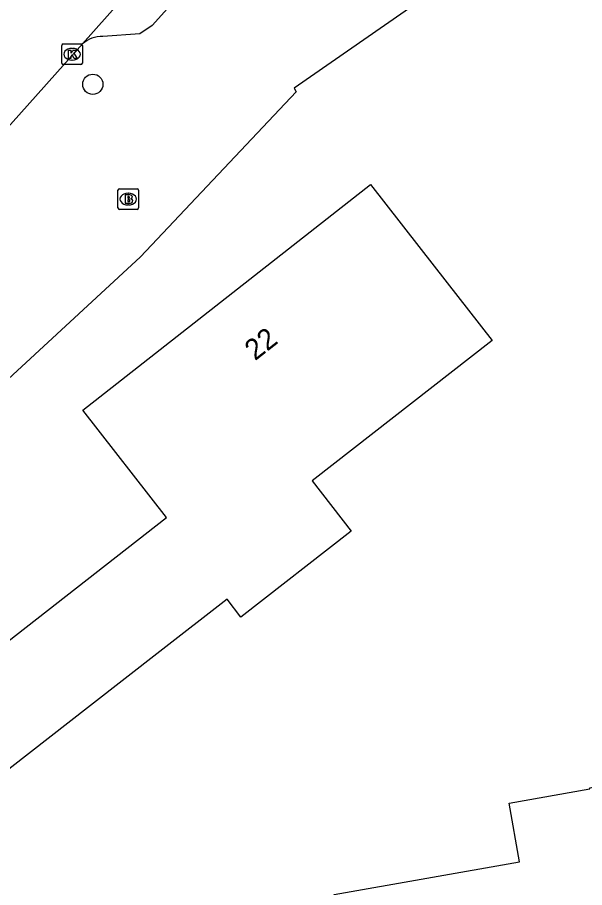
# Model space of a CAD drawing. Extents: x 162880 to 165536, y 384011 to 385179.
# Drawn here: x 164254.89 to 164282.3, y 384298.69 to 384340.72 of the extents above; entities that cross this region are included whole.
import ezdxf

# ---------------------------------------------------------------- set-up
doc = ezdxf.new("R2010")
doc.units = 0
for name, color, linetype in [('IMGEO_Boom', 7, 'Continuous'), ('IMGEO_Brandkraan', 7, 'Continuous'), ('IMGEO_Kolk', 7, 'Continuous'), ('IMGEO_Pand', 7, 'Continuous'), ('IMGEO_Pand_nummerreeks', 7, 'Continuous'), ('IMGEO_Rijbaan_lokaal_gesloten', 7, 'Continuous'), ('IMGEO_Voetpad_open', 7, 'Continuous')]:
    doc.layers.add(name, color=color, linetype=linetype)

msp = doc.modelspace()

# ---------------------------------------------------------------- linework, layer by layer
at = {"layer": 'IMGEO_Boom'}
msp.add_circle((164258.533, 384337.486), 0.489, dxfattribs=at)
at = {"layer": 'IMGEO_Brandkraan'}
for p, q in [((164259.82, 384332.443), (164260.672, 384332.443)), ((164259.745, 384331.517), (164259.745, 384332.369)), ((164260.233, 384332.223), (164260.258, 384332.223)), ((164260.746, 384332.369), (164260.746, 384331.517)), ((164260.256, 384331.663), (164260.231, 384331.663)), ((164260.672, 384331.443), (164259.82, 384331.443))]:
    msp.add_line(p, q, dxfattribs=at)
for points in [[(164259.82, 384332.443), (164260.672, 384332.443)], [(164259.745, 384331.517), (164259.745, 384332.369)], [(164260.093, 384332.143), (164260.093, 384331.743), (164260.306, 384331.743)], [(164260.324, 384332.143), (164260.093, 384332.143)], [(164260.272, 384332.062), (164260.218, 384332.062), (164260.218, 384331.986)], [(164260.218, 384331.986), (164260.271, 384331.986)], [(164260.746, 384332.369), (164260.746, 384331.517)], [(164260.28, 384331.91), (164260.218, 384331.91), (164260.218, 384331.829)], [(164260.218, 384331.829), (164260.28, 384331.829)], [(164260.672, 384331.443), (164259.82, 384331.443)]]:
    msp.add_lwpolyline(points, dxfattribs=at)
for centre, radius, start, end in [((164259.822, 384332.367), 0.0765, 91.552, 178.448), ((164259.822, 384332.367), 0.0765, 91.552, 178.448), ((164260.67, 384332.367), 0.0765, 1.552, 88.448), ((164260.67, 384332.367), 0.0765, 1.552, 88.448), ((164260.273, 384332.024), 0.0379, 267.8285, 90.9355), ((164260.328, 384331.998), 0.145, 59.4692, 91.5367), ((164260.353, 384332.045), 0.0922, 285.5137, 58.1501), ((164260.281, 384331.869), 0.0404, 269.8759, 90.5077), ((164260.312, 384331.994), 0.251, 268.6676, 293.5347), ((164260.358, 384331.853), 0.105, 301.3115, 78.989), ((164259.822, 384331.519), 0.0765, 181.552, 268.448), ((164259.822, 384331.519), 0.0765, 181.552, 268.448), ((164260.67, 384331.519), 0.0765, 271.552, 358.448), ((164260.67, 384331.519), 0.0765, 271.552, 358.448)]:
    msp.add_arc(centre, radius, start, end, dxfattribs=at)
for centre, major_axis, ratio, start_param, end_param in [((164260.232, 384331.943), (-0.387, 0.002), 0.722429, 4.712389, 7.853982), ((164260.257, 384331.943), (-0.39, 0.002), 0.717154, 1.570796, 4.712389)]:
    msp.add_ellipse(centre, major_axis=major_axis, ratio=ratio, start_param=start_param, end_param=end_param, dxfattribs=at)
at = {"layer": 'IMGEO_Kolk'}
for p, q in [((164257.031, 384338.512), (164257.031, 384339.364)), ((164257.106, 384339.438), (164257.958, 384339.438)), ((164257.519, 384339.218), (164257.544, 384339.218)), ((164258.032, 384339.364), (164258.032, 384338.512)), ((164257.958, 384338.438), (164257.106, 384338.438)), ((164257.542, 384338.658), (164257.517, 384338.658))]:
    msp.add_line(p, q, dxfattribs=at)
for points in [[(164257.031, 384338.512), (164257.031, 384339.364)], [(164257.106, 384339.438), (164257.958, 384339.438)], [(164257.352, 384339.138), (164257.475, 384339.138), (164257.475, 384338.987), (164257.605, 384339.138), (164257.769, 384339.138), (164257.623, 384338.987), (164257.776, 384338.738), (164257.624, 384338.738), (164257.539, 384338.902), (164257.475, 384338.835), (164257.475, 384338.738), (164257.352, 384338.738), (164257.352, 384339.138)], [(164258.032, 384339.364), (164258.032, 384338.512)], [(164257.958, 384338.438), (164257.106, 384338.438)]]:
    msp.add_lwpolyline(points, dxfattribs=at)
for centre, start, end in [((164257.108, 384339.362), 91.552, 178.448), ((164257.108, 384339.362), 91.552, 178.448), ((164257.956, 384339.362), 1.552, 88.448), ((164257.956, 384339.362), 1.552, 88.448), ((164257.108, 384338.514), 181.552, 268.448), ((164257.108, 384338.514), 181.552, 268.448), ((164257.956, 384338.514), 271.552, 358.448), ((164257.956, 384338.514), 271.552, 358.448)]:
    msp.add_arc(centre, 0.0765, start, end, dxfattribs=at)
for centre, major_axis, ratio, start_param, end_param in [((164257.518, 384338.938), (-0.387, 0.002), 0.722429, 4.712389, 7.853982), ((164257.543, 384338.938), (-0.39, 0.002), 0.717154, 1.570796, 4.712389)]:
    msp.add_ellipse(centre, major_axis=major_axis, ratio=ratio, start_param=start_param, end_param=end_param, dxfattribs=at)
at = {"layer": 'IMGEO_Pand'}
for points in [[(164269.13, 384318.33), (164271.025, 384315.899), (164265.693, 384311.75), (164265.021, 384312.619), (164261.773, 384310.095), (164258.422, 384307.491), (164254.478, 384304.417), (164251.464, 384308.283), (164262.093, 384316.567), (164258.051, 384321.753), (164271.951, 384332.653), (164275.024, 384328.71), (164277.829, 384325.111), (164269.13, 384318.33)], [(164283.929, 384297.094), (164270.831, 384294.777), (164270.198, 384298.357), (164279.159, 384299.942), (164278.658, 384302.776), (164282.557, 384303.466), (164282.548, 384303.515), (164282.804, 384303.56), (164282.817, 384303.491), (164290.458, 384304.843), (164290.597, 384304.054), (164291.704, 384304.252), (164292.271, 384301.071), (164291.159, 384300.88), (164291.589, 384298.449)]]:
    msp.add_lwpolyline(points, dxfattribs=at)
at = {"layer": 'IMGEO_Rijbaan_lokaal_gesloten'}
for points in [[(164273.26, 384356.536), (164265.969, 384348.359), (164258.038, 384339.442)], [(164258.038, 384339.442), (164249.323, 384329.703)]]:
    msp.add_lwpolyline(points, dxfattribs=at)
at = {"layer": 'IMGEO_Voetpad_open'}
for points in [[(164270.119, 384349.978), (164266.65, 384346.167), (164261.396, 384340.319), (164260.801, 384339.919), (164259.016, 384339.795)], [(164274.424, 384341.583), (164268.257, 384337.301), (164268.366, 384337.124), (164260.84, 384329.156), (164251.674, 384320.699), (164245.639, 384315.799), (164245.34, 384316.175), (164244.454, 384315.55), (164241.784, 384302.243), (164241.621, 384301.03)]]:
    msp.add_lwpolyline(points, dxfattribs=at)
msp.add_arc((164258.982, 384338.357), 1.438, 88.6516, 131.0416, dxfattribs=at)

# ---------------------------------------------------------------- texts
at = {"layer": 'IMGEO_Pand_nummerreeks'}
msp.add_text('22', height=1, rotation=38.1017, dxfattribs=at).set_placement((164266.373, 384324.11))

doc.saveas('drawing.dxf')
